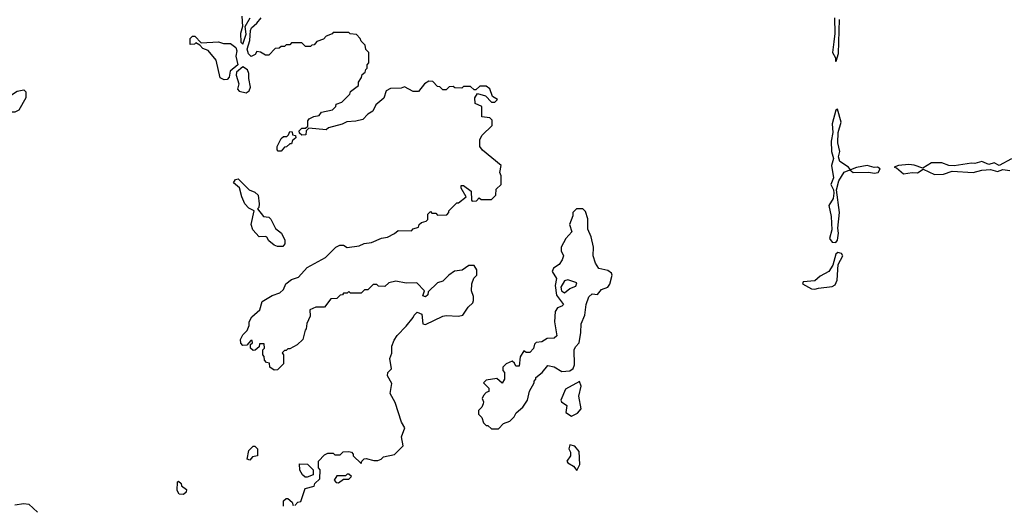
# Model space of a CAD drawing. Extents: x 2769579 to 2883812, y 684207 to 828660.
# Tile 492 of 505: x 2840092 to 2845754, y 817610 to 820404. Entities that reach past the tile are written whole.
import ezdxf

# ---------------------------------------------------------------- set-up
doc = ezdxf.new("R2010")
doc.units = 0

msp = doc.modelspace()

# ---------------------------------------------------------------- linework, layer by layer
at = {"layer": '0CON02XD'}
for points in [[(2841369.2, 820425), (2841373.8, 820365), (2841361.4, 820325), (2841363.3, 820275), (2841375, 820262.5)], [(2842701.7, 818788.3), (2842701.7, 818811.7), (2842690, 818845), (2842692.5, 818885), (2842703, 818917), (2842720, 818935), (2842720, 818965), (2842705, 818990), (2842675, 818990), (2842637, 818963), (2842593, 818957), (2842560, 818935), (2842525, 818900), (2842495, 818890), (2842441.7, 818838.3), (2842438.3, 818821.7), (2842425, 818810), (2842410, 818815), (2842420, 818845), (2842375, 818890), (2842315, 818887.5), (2842255, 818900), (2842215, 818890), (2842191.7, 818868.3), (2842155, 818870), (2842145, 818880), (2842125, 818880), (2842095, 818850), (2842075, 818850), (2842055, 818830), (2841995, 818830), (2841985, 818840), (2841975, 818830), (2841955, 818830), (2841948.3, 818821.7), (2841935, 818820), (2841915, 818800), (2841881.7, 818798.3), (2841845, 818750), (2841795, 818750), (2841760, 818735), (2841761.7, 818698.3), (2841743, 818657), (2841740, 818625), (2841733, 818617), (2841720, 818565), (2841687, 818533), (2841645, 818510), (2841635, 818510), (2841625, 818500), (2841615, 818500), (2841601.7, 818488.3), (2841610, 818475), (2841610, 818425), (2841575, 818390), (2841555, 818387.5), (2841530, 818405), (2841528.3, 818428.3), (2841511.7, 818431.7), (2841500, 818445), (2841497, 818467), (2841490, 818475), (2841490, 818505), (2841500, 818515), (2841498.3, 818538.3), (2841471.7, 818538.3), (2841468.3, 818521.7), (2841447, 818503), (2841435, 818500), (2841420, 818515), (2841420, 818535), (2841430, 818545), (2841428.3, 818558.3), (2841421.7, 818558.3), (2841398.3, 818531.7), (2841375, 818530), (2841363, 818543), (2841362.5, 818565), (2841375, 818590), (2841400, 818615), (2841412.5, 818645), (2841412.5, 818665), (2841427.5, 818695), (2841472.5, 818735), (2841487, 818783), (2841543, 818817), (2841588.3, 818831.7), (2841608.3, 818851.7), (2841622.5, 818885), (2841655, 818910), (2841695, 818922.5), (2841745, 818977.5), (2841850, 819035), (2841910, 819095), (2841933, 819107), (2841955, 819107.5), (2841975, 819092.5), (2842045, 819102.5), (2842073.6, 819116.4), (2842115, 819122.5), (2842173, 819147), (2842207, 819153), (2842247, 819173), (2842268.3, 819191.7), (2842345, 819190), (2842355, 819200), (2842385, 819210), (2842390, 819225), (2842403, 819237), (2842430, 819245), (2842440, 819255), (2842440, 819285), (2842455, 819300), (2842461.7, 819291.7), (2842485, 819290), (2842495, 819280), (2842548.3, 819281.7), (2842560, 819295), (2842560, 819305), (2842605, 819350), (2842615, 819350), (2842660, 819385), (2842630, 819435), (2842630, 819450), (2842645, 819450), (2842688.3, 819418.3), (2842690, 819365), (2842695, 819360), (2842718.3, 819361.7), (2842735, 819380), (2842745, 819370), (2842805, 819370), (2842830, 819395), (2842831.7, 819428.3), (2842860, 819455), (2842860, 819505), (2842852.5, 819525), (2842860, 819565), (2842753.6, 819653.6), (2842737.5, 819675), (2842737.5, 819715), (2842750.7, 819739.3), (2842810, 819795), (2842810, 819825), (2842795, 819840), (2842750, 819845), (2842750, 819905), (2842711.7, 819921.7), (2842710, 819955), (2842725, 819980), (2842770, 819965), (2842805, 819930), (2842825, 819930), (2842840, 819945), (2842811.7, 819961.7), (2842796.1, 820006.1), (2842775, 820021.2), (2842738.3, 820021.7), (2842715, 820000), (2842705, 820000), (2842685, 820020), (2842645, 820020), (2842635, 820010), (2842595, 820012.5), (2842585, 820020), (2842561.7, 820018.3), (2842545, 820000), (2842525, 820000), (2842508.3, 820018.3), (2842495, 820020), (2842468.3, 820048.3), (2842445, 820050), (2842420, 820035), (2842385, 819990), (2842355, 819990), (2842305, 820017.5), (2842285, 820010), (2842225, 820007.5), (2842200, 819995), (2842187, 819953), (2842140, 819915), (2842123, 819877), (2842095, 819860), (2842065, 819830), (2842025, 819820), (2841973, 819817), (2841947, 819803), (2841868.3, 819781.7), (2841855, 819770), (2841755, 819780), (2841740, 819765), (2841738.3, 819741.7), (2841715, 819740), (2841701.7, 819751.7), (2841700, 819765), (2841715, 819780), (2841735, 819780), (2841748.3, 819791.7), (2841748.3, 819821.7), (2841757, 819833), (2841783, 819847), (2841815, 819852.5), (2841828.3, 819871.7), (2841890, 819885), (2841910, 819905), (2841911.7, 819918.3), (2841945, 819930), (2841990, 819975), (2841995, 819990), (2842040, 820025), (2842040, 820045), (2842058.3, 820071.7), (2842061.7, 820088.3), (2842078.3, 820101.7), (2842081.7, 820118.3), (2842090, 820125), (2842090, 820145), (2842100, 820155), (2842100, 820215), (2842081.7, 820231.7), (2842078.3, 820258.3), (2842055, 820280), (2842050, 820295), (2842028.3, 820318.3), (2841993, 820323), (2841985, 820330), (2841895, 820330), (2841888.3, 820321.7), (2841855, 820310), (2841838.3, 820291.7), (2841801.7, 820278.3), (2841785, 820260), (2841771.7, 820258.3), (2841765, 820250), (2841735, 820250), (2841715, 820270), (2841655, 820270), (2841645, 820260), (2841625, 820260), (2841615, 820250), (2841595, 820250), (2841585, 820240), (2841561.7, 820238.3), (2841525, 820200), (2841505, 820200), (2841477, 820217), (2841455, 820220), (2841446.7, 820203.3), (2841423, 820193), (2841407.3, 820207.3), (2841400.6, 820235), (2841416.1, 820283.9), (2841418.8, 820341.2), (2841425, 820357.5), (2841456.4, 820383.6), (2841480, 820415)], [(2841375, 820262.5), (2841395, 820320), (2841388, 820365), (2841416.9, 820415)], [(2844777.5, 820415), (2844780, 820325), (2844773.3, 820276.7), (2844767.1, 820215), (2844783.3, 820185), (2844782.5, 820165), (2844787.5, 820165), (2844801.2, 820208.8), (2844807.1, 820405)], [(2841268.3, 820058.3), (2841245, 820070), (2841221.7, 820171.7), (2841176.4, 820226.4), (2841145, 820237.5), (2841128.3, 820258.3), (2841105, 820270), (2841097, 820263), (2841071.7, 820261.7), (2841072.5, 820295), (2841085, 820310), (2841098.3, 820308.3), (2841135, 820270), (2841235, 820276.7), (2841265, 820267.5), (2841305, 820266.7), (2841335, 820243.3), (2841340, 820225), (2841334.1, 820194.1), (2841347.1, 820145), (2841301.7, 820108.3), (2841297, 820073), (2841285, 820060), (2841268.3, 820058.3)], [(2841395, 819983.8), (2841412.5, 819995), (2841420, 820015), (2841409.2, 820065), (2841410, 820095), (2841401.2, 820115), (2841375, 820132.5), (2841338.3, 820101.7), (2841337.5, 820085), (2841353.1, 820035), (2841344, 820005), (2841355, 819992), (2841395, 819983.8)], [(2840065, 819872.5), (2840045, 819872.5), (2840025, 819887.5), (2840013.3, 819905), (2840007.5, 819935), (2840017, 819953), (2840077.3, 819992.7), (2840115, 820000), (2840128, 819988), (2840127.5, 819955), (2840086.4, 819883.6), (2840065, 819872.5)], [(2844785, 819122.5), (2844795.6, 819135), (2844801.1, 819175), (2844797.1, 819205), (2844805.6, 819295), (2844789.2, 819425), (2844802.5, 819477.5), (2844833.9, 819526.1), (2844865, 819540), (2844885, 819524.2), (2844975, 819527.1), (2845005, 819520.8), (2845028.8, 819525), (2845040, 819545), (2845025.6, 819555.6), (2845005, 819554.2), (2844965, 819565.6), (2844905, 819553.8), (2844870, 819540), (2844857.5, 819555), (2844808.3, 819588.3), (2844800.8, 819615), (2844809.2, 819645), (2844796.9, 819695), (2844799.2, 819755), (2844815.9, 819814.1), (2844795, 819890), (2844785, 819882.5), (2844764.2, 819805), (2844768, 819755), (2844759.4, 819705), (2844760, 819645), (2844771.9, 819605), (2844760, 819565), (2844771.9, 819495), (2844757.1, 819455), (2844772.5, 819425), (2844772.9, 819405), (2844769.2, 819375), (2844744.2, 819335), (2844758.9, 819271.1), (2844761.9, 819195), (2844748.9, 819145), (2844765, 819124.3), (2844785, 819122.5)], [(2841595, 819647.5), (2841578.3, 819648.3), (2841572.5, 819655), (2841572.5, 819675), (2841595, 819720), (2841608.3, 819731.7), (2841627.5, 819732.5), (2841638.3, 819741.7), (2841645, 819760), (2841658.3, 819758.3), (2841661.7, 819741.7), (2841678.3, 819738.3), (2841680, 819725), (2841661.7, 819708.3), (2841655, 819690), (2841645, 819690), (2841627, 819673), (2841615, 819670), (2841595, 819647.5)], [(2845795, 819603.8), (2845725, 819565.6), (2845695, 819580.8), (2845665, 819570.8), (2845625, 819588.1), (2845585, 819576), (2845565, 819579.2), (2845465, 819564), (2845435, 819565.7), (2845395, 819580.9), (2845335, 819579.5), (2845285, 819550), (2845236.3, 819566.3), (2845205, 819570.6), (2845145, 819566), (2845120, 819555), (2845135, 819552.5), (2845175, 819518), (2845225, 819525.7), (2845255, 819522), (2845286.7, 819543.3), (2845353.2, 819513.2)], [(2845353.2, 819513.2), (2845405, 819514.3), (2845455, 819532.9), (2845575, 819524.4), (2845625, 819538.5), (2845675, 819542.9), (2845715, 819531.4), (2845745, 819542.2), (2845785, 819535.6)], [(2841575, 819098.8), (2841555, 819106.2), (2841525, 819132.5), (2841513, 819153), (2841505, 819157.5), (2841470, 819155), (2841432.5, 819195), (2841422.5, 819225), (2841440, 819305), (2841409.5, 819319.5), (2841386.7, 819345), (2841368.8, 819385), (2841357, 819437), (2841322.5, 819465), (2841332.5, 819485), (2841348.3, 819488.3), (2841412.5, 819425), (2841445, 819412.5), (2841462.5, 819395), (2841470, 819345), (2841467, 819323), (2841460, 819315), (2841495, 819272.5), (2841525, 819267.5), (2841536.4, 819256.4), (2841563.6, 819203.6), (2841597.5, 819175), (2841616.7, 819135), (2841616.7, 819115), (2841605, 819100), (2841575, 819098.8)], [(2842845, 818050), (2842875, 818080), (2842910, 818095), (2842935, 818120), (2842947, 818143), (2842986.1, 818173.9), (2843012.5, 818215), (2843023, 818267), (2843050, 818315), (2843050, 818325), (2843060, 818335), (2843060, 818345), (2843096.4, 818373.6), (2843130, 818415), (2843165, 818406), (2843210.5, 818380.5), (2843255, 818384.2), (2843275, 818396.7), (2843282.3, 818417.7), (2843280, 818505), (2843287.5, 818522.5), (2843308.8, 818545), (2843319.2, 818605), (2843320, 818655), (2843342.9, 818705), (2843350, 818765), (2843365, 818810), (2843383.6, 818826.4), (2843415, 818823.3), (2843438.3, 818851.7), (2843474.1, 818865.9), (2843485, 818882.5), (2843498.8, 818935), (2843496.1, 818946.1), (2843475, 818961.2), (2843423, 818973), (2843403, 819003), (2843390, 819045), (2843392.5, 819095), (2843377.5, 819155), (2843358.3, 819198.3), (2843358.3, 819258.3), (2843345, 819300), (2843330, 819315), (2843293.6, 819316.4), (2843273.3, 819295), (2843273.8, 819275), (2843253.8, 819225), (2843267, 819183), (2843233.3, 819145), (2843206.7, 819095), (2843206.2, 819075), (2843218.8, 819045), (2843211.7, 819021.7), (2843193.8, 818995), (2843162.5, 818975), (2843153.3, 818955), (2843178.8, 818915), (2843170.8, 818875), (2843179.5, 818819.5), (2843220, 818765), (2843210, 818755), (2843184.3, 818745.7), (2843172, 818725), (2843168, 818665), (2843180, 818585), (2843165, 818572.5), (2843125, 818570), (2843095, 818550), (2843063, 818547), (2843053, 818537), (2843047, 818513), (2843025, 818490), (2843005, 818490), (2842991.7, 818498.3), (2842970, 818465), (2842965, 818410), (2842945, 818410), (2842938.3, 818428.3), (2842925, 818440), (2842890, 818425), (2842870, 818405), (2842870, 818385), (2842880, 818375), (2842880, 818335), (2842867, 818313), (2842835, 818340), (2842775, 818330), (2842760, 818315), (2842790, 818285), (2842790, 818265), (2842775, 818260), (2842758.3, 818241.7), (2842752.5, 818225), (2842760, 818205), (2842757, 818193), (2842750, 818175), (2842730, 818155), (2842730, 818135), (2842750, 818115), (2842760, 818085), (2842775, 818070), (2842785, 818070), (2842805, 818050), (2842845, 818050)], [(2844665, 818852.9), (2844685, 818860), (2844765, 818868.1), (2844782.2, 818877.8), (2844792.2, 818905), (2844799.2, 818995), (2844826, 819045), (2844817.9, 819057.9), (2844795.9, 819064.1), (2844784.6, 819055.4), (2844768.9, 818991.1), (2844744.5, 818955.5), (2844695, 818928.6), (2844665, 818902.5), (2844597.5, 818895), (2844593.9, 818883.9), (2844645, 818855.6), (2844665, 818852.9)], [(2843225, 818833.3), (2843255, 818857.5), (2843289.3, 818870.7), (2843295, 818890), (2843245, 818906.7), (2843225, 818902.5), (2843204, 818865), (2843207.5, 818845), (2843225, 818833.3)], [(2841675, 817610), (2841691.7, 817628.3), (2841708.3, 817631.7), (2841733.6, 817706.4), (2841785, 817720), (2841790, 817735), (2841818.3, 817761.7), (2841820, 817815), (2841810, 817825), (2841810, 817865), (2841845, 817900), (2841865, 817910), (2841895, 817910), (2841905, 817900), (2841935, 817900), (2841953, 817917), (2841985, 817920), (2842000, 817915), (2842010, 817905), (2842010, 817895), (2842055, 817850), (2842060, 817865), (2842073, 817877), (2842085, 817880), (2842128.3, 817868.3), (2842151.7, 817868.3), (2842170, 817875), (2842185, 817890), (2842247, 817903), (2842297, 817953), (2842287.5, 818005), (2842307.5, 818055), (2842288.3, 818088.3), (2842251.7, 818201.7), (2842223, 818253), (2842231.7, 818311.7), (2842207.5, 818355), (2842210, 818375), (2842230, 818395), (2842220, 818455), (2842232.5, 818485), (2842232.5, 818525), (2842245, 818560), (2842263.6, 818586.4), (2842315, 818640), (2842355, 818690), (2842360, 818705), (2842378.3, 818721.7), (2842405, 818710), (2842410, 818655), (2842425, 818650), (2842525, 818697.5), (2842545, 818702.5), (2842615, 818697.5), (2842640, 818705), (2842670.7, 818749.3), (2842697.5, 818775), (2842701.7, 818788.3)], [(2843265, 818123.8), (2843299.8, 818140.2), (2843321.2, 818165), (2843308.3, 818238.3), (2843321.2, 818295), (2843311.7, 818321.7), (2843230.8, 818279.2), (2843204, 818215), (2843207.5, 818205), (2843238.8, 818185), (2843233.3, 818145), (2843265, 818123.8)], [(2841415, 817870), (2841400, 817875), (2841410, 817925), (2841435, 817950), (2841445, 817950), (2841460, 817935), (2841460, 817895), (2841431.7, 817888.3), (2841415, 817870)], [(2843295, 817810), (2843313.3, 817845), (2843309.7, 817919.7), (2843285, 817950), (2843255, 817957.5), (2843250, 817935), (2843258.8, 817915), (2843258.8, 817895), (2843237.5, 817865), (2843243.9, 817853.9), (2843275.9, 817835.9), (2843295, 817810)], [(2841745, 817772.5), (2841733, 817773), (2841717.5, 817785), (2841703, 817813), (2841701.7, 817848.3), (2841747, 817847), (2841780, 817815), (2841780, 817785), (2841745, 817772.5)], [(2841925, 817740), (2841955, 817760), (2841985, 817760), (2842000, 817775), (2841985, 817790), (2841975, 817790), (2841965, 817780), (2841915, 817780), (2841900, 817755), (2841911.7, 817741.7), (2841925, 817740)], [(2841035, 817672.5), (2841010, 817675), (2840997.5, 817695), (2841000, 817745), (2841005, 817750), (2841020, 817735), (2841021.7, 817721.7), (2841051.7, 817701.7), (2841050, 817685), (2841035, 817672.5)], [(2840065, 817613.3), (2840115, 817620), (2840145, 817617.5), (2840195, 817570)], [(2841610, 817605), (2841610, 817635), (2841625, 817650), (2841635, 817650), (2841658.3, 817628.3), (2841665, 817610)]]:
    msp.add_lwpolyline(points, dxfattribs=at)

doc.saveas('drawing.dxf')
